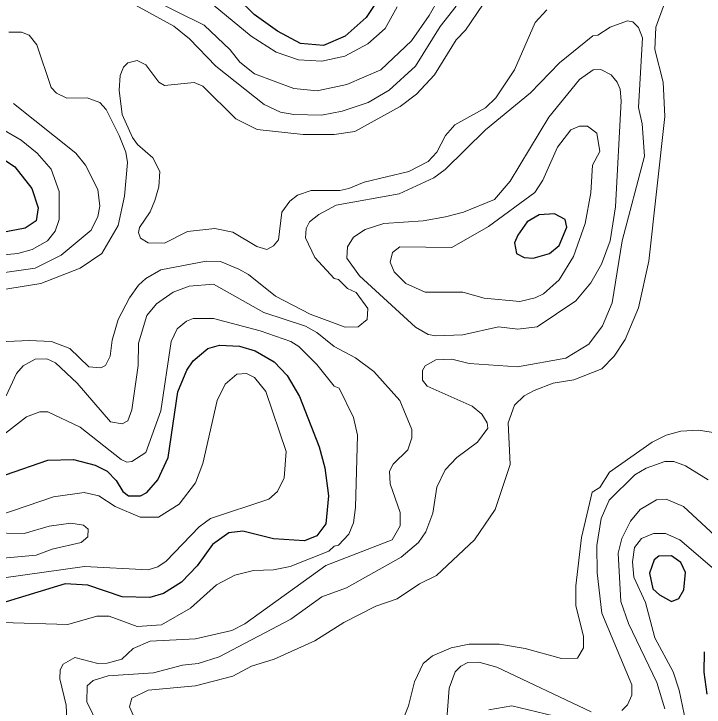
# Model space of a CAD drawing. Extents: x 577 to 602.9, y 7483.8 to 7511.6.
# Drawn here: x 589.93 to 591.008, y 7484.783 to 7485.866 of the extents above; entities that cross this region are included whole.
import ezdxf

# ---------------------------------------------------------------- set-up
doc = ezdxf.new("R2010")
doc.units = 0
doc.header["$LTSCALE"] = 0.032
doc.layers.add('1', color=7, linetype='Continuous', lineweight=25)
doc.layers.add('2', color=7, linetype='Continuous', lineweight=13)

msp = doc.modelspace()

# ---------------------------------------------------------------- linework, layer by layer
at = {"layer": '1'}
for points in [[(590.5, 7485.891), (590.4801, 7485.8607), (590.4475, 7485.8313), (590.4133, 7485.817), (590.3775, 7485.8202), (590.3417, 7485.8393), (590.3051, 7485.8655), (590.2542, 7485.9156)], [(589.9107, 7485.6413), (589.9314, 7485.627), (589.9576, 7485.5936), (589.968, 7485.5634), (589.9648, 7485.5427), (589.9473, 7485.5315), (589.898, 7485.522)], [(589.9169, 7485.1461), (589.9831, 7485.1689), (590.0229, 7485.1697), (590.057, 7485.161), (590.0753, 7485.1515), (590.0896, 7485.1371), (590.1, 7485.1196), (590.1087, 7485.1133), (590.1278, 7485.1133), (590.1374, 7485.1181), (590.1549, 7485.1379), (590.1708, 7485.1729), (590.1859, 7485.2755), (590.2002, 7485.3097), (590.2097, 7485.324), (590.2328, 7485.3431), (590.2511, 7485.3487), (590.2821, 7485.3471), (590.3067, 7485.3399), (590.3362, 7485.3224), (590.3568, 7485.3009), (590.3759, 7485.2683), (590.4069, 7485.1896), (590.4157, 7485.157), (590.4212, 7485.1133), (590.4173, 7485.0695), (590.4029, 7485.0505), (590.3839, 7485.0425), (590.3354, 7485.0457), (590.2876, 7485.0576), (590.2654, 7485.0552), (590.2399, 7485.0369), (590.2161, 7485.0035), (590.1914, 7484.9781), (590.1636, 7484.9606), (590.1421, 7484.9542), (590.0992, 7484.955), (590.0451, 7484.9733), (590.0101, 7484.9757), (589.9052, 7484.9439)], [(591.0081, 7484.8692), (591.0073, 7484.8374), (591.0121, 7484.8032)]]:
    msp.add_lwpolyline(points, dxfattribs=at)
for points in [[(590.717, 7485.5204), (590.7115, 7485.5085), (590.7147, 7485.4918), (590.7266, 7485.4854), (590.7409, 7485.4846), (590.7663, 7485.4918), (590.7815, 7485.5045), (590.7934, 7485.5331), (590.791, 7485.5451), (590.7743, 7485.5538), (590.7504, 7485.5522), (590.7314, 7485.5411)], [(590.9226, 7484.9922), (590.9278, 7484.9678), (590.9381, 7484.9582), (590.9572, 7484.9479), (590.9683, 7484.9527), (590.9763, 7484.9662), (590.9787, 7484.9932), (590.9715, 7485.0091), (590.9572, 7485.0195), (590.9373, 7485.0187), (590.9301, 7485.0131)]]:
    msp.add_lwpolyline(points, close=True, dxfattribs=at)
at = {"layer": '2'}
for points in [[(590.1397, 7485.8926), (590.2272, 7485.8488), (590.2678, 7485.8099), (590.2829, 7485.7908), (590.3059, 7485.7725), (590.3672, 7485.7494), (590.4037, 7485.7462), (590.4499, 7485.7558), (590.5031, 7485.7788), (590.5509, 7485.8242), (590.5787, 7485.8639), (590.6105, 7485.9204)], [(590.5286, 7485.8774), (590.5095, 7485.8433), (590.4825, 7485.8194), (590.4467, 7485.8003), (590.4109, 7485.7924), (590.3743, 7485.7947), (590.3393, 7485.8067), (590.3004, 7485.8313), (590.2145, 7485.9029)], [(590.663, 7485.8814), (590.6351, 7485.8409), (590.6208, 7485.8258), (590.5866, 7485.7709), (590.5588, 7485.7407), (590.5334, 7485.7216), (590.4626, 7485.6826), (590.43, 7485.6779), (590.3815, 7485.6779), (590.3099, 7485.6858), (590.2765, 7485.7025), (590.2248, 7485.7534), (590.2113, 7485.759), (590.1652, 7485.7542), (590.1564, 7485.7598), (590.1358, 7485.7868), (590.1223, 7485.7932), (590.1079, 7485.79), (590.1008, 7485.7828), (590.096, 7485.7701), (590.0944, 7485.747), (590.0992, 7485.7089), (590.1151, 7485.6731), (590.123, 7485.662), (590.1469, 7485.6413), (590.158, 7485.6198), (590.1564, 7485.596), (590.1501, 7485.5745), (590.1429, 7485.557), (590.1262, 7485.5323), (590.1246, 7485.5244), (590.1278, 7485.5156), (590.1397, 7485.5085), (590.1652, 7485.5077), (590.201, 7485.526), (590.2439, 7485.5308), (590.2717, 7485.5252), (590.3091, 7485.5029), (590.325, 7485.4981), (590.3354, 7485.5037), (590.3433, 7485.5133), (590.3481, 7485.5562), (590.3608, 7485.5737), (590.3727, 7485.5832), (590.3942, 7485.5904), (590.4387, 7485.5904), (590.453, 7485.5936), (590.4769, 7485.6031), (590.5469, 7485.6198), (590.5771, 7485.6357), (590.5906, 7485.65), (590.6041, 7485.6763)], [(590.6208, 7485.8782), (590.5954, 7485.8464), (590.5572, 7485.7844), (590.5159, 7485.747), (590.4833, 7485.728), (590.4427, 7485.7144), (590.4101, 7485.7081), (590.3672, 7485.7089), (590.3465, 7485.7128), (590.321, 7485.7248), (590.2455, 7485.7844), (590.2042, 7485.8274), (590.1795, 7485.8472), (590.1199, 7485.8798)], [(590.9445, 7485.8782), (590.9325, 7485.8456), (590.9309, 7485.8107), (590.9437, 7485.7598), (590.9468, 7485.7057), (590.9214, 7485.4799), (590.9055, 7485.4067), (590.8848, 7485.3574), (590.8673, 7485.3312), (590.8482, 7485.3113), (590.8045, 7485.2946), (590.7719, 7485.289), (590.7425, 7485.2779), (590.7266, 7485.2691), (590.7115, 7485.2548), (590.7019, 7485.227), (590.7051, 7485.1618), (590.6813, 7485.0918), (590.6495, 7485.0441), (590.5898, 7484.9884), (590.5636, 7484.9757), (590.5286, 7484.9519), (590.4952, 7484.9407), (590.4451, 7484.9153), (590.3998, 7484.8867), (590.3362, 7484.858), (590.3012, 7484.8469), (590.2717, 7484.831), (590.2137, 7484.8159), (590.1397, 7484.8095), (590.1143, 7484.7968), (590.1103, 7484.7833), (590.1215, 7484.7586)], [(590.6041, 7485.6763), (590.6184, 7485.693), (590.6662, 7485.7192), (590.6828, 7485.7351), (590.7115, 7485.7788), (590.7441, 7485.8528), (590.7624, 7485.8727)], [(590.1358, 7485.4528), (590.1596, 7485.4663), (590.2304, 7485.4799), (590.2527, 7485.4791), (590.2813, 7485.4671), (590.2964, 7485.4592), (590.3385, 7485.425), (590.3926, 7485.3972), (590.4475, 7485.3765), (590.4674, 7485.3773), (590.4817, 7485.3884), (590.4825, 7485.4059), (590.4642, 7485.4306), (590.4507, 7485.4369), (590.4371, 7485.4512), (590.43, 7485.4528), (590.3998, 7485.4854), (590.3855, 7485.5164), (590.3862, 7485.5308), (590.3918, 7485.5411), (590.4061, 7485.553), (590.4332, 7485.5673), (590.5318, 7485.5848), (590.5858, 7485.6103), (590.6033, 7485.623), (590.6662, 7485.685), (590.7369, 7485.7431), (590.7822, 7485.79), (590.8339, 7485.8321), (590.8419, 7485.8329), (590.861, 7485.8456), (590.888, 7485.8552), (590.8968, 7485.8536), (590.9055, 7485.8448), (590.9119, 7485.8289), (590.9055, 7485.72), (590.9111, 7485.6946), (590.915, 7485.6437), (590.8801, 7485.5117), (590.8641, 7485.4147), (590.849, 7485.3789), (590.8276, 7485.3502), (590.7918, 7485.328), (590.7162, 7485.3145), (590.6407, 7485.32), (590.6137, 7485.3264), (590.589, 7485.3256), (590.5723, 7485.3161), (590.5683, 7485.3089), (590.5683, 7485.2938), (590.5755, 7485.2842), (590.6455, 7485.2532), (590.6606, 7485.2405), (590.6693, 7485.227), (590.6701, 7485.219), (590.6542, 7485.1968), (590.6216, 7485.1729), (590.6033, 7485.1538), (590.5906, 7485.1268), (590.5842, 7485.0862), (590.5731, 7485.0568), (590.562, 7485.0401), (590.5349, 7485.0171), (590.4491, 7484.9694), (590.4109, 7484.955), (590.3624, 7484.9201), (590.2503, 7484.8612), (590.2177, 7484.8509), (590.193, 7484.8485), (590.1477, 7484.8366), (590.0769, 7484.8318), (590.0539, 7484.8246), (590.0443, 7484.8159), (590.0435, 7484.7912), (590.061, 7484.7555)], [(589.9219, 7485.8377), (589.9417, 7485.8377), (589.9537, 7485.8329), (589.9656, 7485.8178), (589.9879, 7485.751), (589.9966, 7485.7423), (590.0125, 7485.7343), (590.0443, 7485.7351), (590.0642, 7485.728), (590.0737, 7485.7168), (590.0944, 7485.6763), (590.1048, 7485.65), (590.1071, 7485.6341), (590.1024, 7485.5816), (590.0928, 7485.5355), (590.0674, 7485.4918), (590.0332, 7485.4687), (589.972, 7485.4449), (589.7938, 7485.4162)], [(589.7342, 7485.4361), (589.9632, 7485.4687), (590.0038, 7485.4894), (590.0507, 7485.5284), (590.061, 7485.5498), (590.0642, 7485.5657), (590.061, 7485.592), (590.0419, 7485.6301), (590.0268, 7485.6484), (589.929, 7485.7264)], [(589.9123, 7485.6858), (589.941, 7485.6691), (589.9664, 7485.6484), (589.9879, 7485.6238), (590.0006, 7485.5888), (590.0006, 7485.5451), (589.9942, 7485.5268), (589.9823, 7485.5117), (589.9584, 7485.4981), (589.9362, 7485.4918), (589.871, 7485.4854)], [(589.8487, 7485.351), (589.9537, 7485.3558), (589.9887, 7485.3542), (590.0173, 7485.3431), (590.0467, 7485.3145), (590.0658, 7485.3129), (590.0729, 7485.3168), (590.0801, 7485.3312), (590.0833, 7485.3566), (590.0928, 7485.3884), (590.1103, 7485.4226), (590.1246, 7485.4425), (590.1358, 7485.4528)], [(590.0141, 7484.7308), (590.0117, 7484.7857), (590.0014, 7484.827), (590.0022, 7484.8413), (590.0069, 7484.8501), (590.0252, 7484.8604), (590.061, 7484.8509), (590.0753, 7484.8517), (590.0984, 7484.858), (590.1159, 7484.8747), (590.1429, 7484.8859), (590.2137, 7484.8898), (590.2702, 7484.9026), (590.2908, 7484.9129), (590.4173, 7485.0043), (590.5206, 7485.0441), (590.5334, 7485.0664), (590.5334, 7485.087), (590.5175, 7485.1316), (590.5167, 7485.1515), (590.5222, 7485.1626), (590.5453, 7485.1848), (590.5516, 7485.2039), (590.5516, 7485.2167), (590.5326, 7485.262), (590.492, 7485.3073), (590.4634, 7485.3288), (590.43, 7485.3463), (590.4029, 7485.3685), (590.3855, 7485.3781), (590.3202, 7485.3995), (590.2415, 7485.4441), (590.2034, 7485.4409), (590.1787, 7485.4314), (590.1525, 7485.4131), (590.1374, 7485.3948), (590.1246, 7485.3518), (590.1238, 7485.3168), (590.1143, 7485.2477), (590.1079, 7485.2302), (590.0992, 7485.2254), (590.0809, 7485.2286), (590.0284, 7485.289), (589.995, 7485.3208), (589.9815, 7485.3272), (589.9632, 7485.3264), (589.9441, 7485.3161)], [(589.902, 7485.2), (589.9497, 7485.2365), (589.9704, 7485.2445), (589.9831, 7485.2445), (590.0332, 7485.2206), (590.0976, 7485.1697), (590.1063, 7485.1658), (590.1143, 7485.1666), (590.1358, 7485.1809), (590.1596, 7485.2461), (590.1755, 7485.3542), (590.1851, 7485.3741), (590.1994, 7485.386), (590.2097, 7485.39), (590.2415, 7485.39), (590.3147, 7485.3709), (590.3624, 7485.3542), (590.3751, 7485.3463), (590.4029, 7485.3184), (590.43, 7485.2842), (590.4379, 7485.2811), (590.4602, 7485.2357), (590.4666, 7485.2079), (590.4634, 7485.095), (590.4602, 7485.0711), (590.453, 7485.0529), (590.4371, 7485.0362)], [(589.9441, 7485.3161), (589.9338, 7485.3041), (589.9179, 7485.2691)], [(589.9107, 7484.9845), (590.0403, 7485.0028), (590.1397, 7484.9972), (590.1549, 7485.002), (590.1676, 7485.0107), (590.2193, 7485.0648), (590.2368, 7485.0775), (590.3282, 7485.1077), (590.3417, 7485.1196), (590.3521, 7485.1411), (590.3552, 7485.1825), (590.3234, 7485.2763), (590.3059, 7485.2978), (590.2932, 7485.3041), (590.2781, 7485.3033), (590.2598, 7485.2874), (590.2471, 7485.262), (590.2248, 7485.1634), (590.2137, 7485.1332)], [(590.6407, 7484.8811), (590.6884, 7484.8811), (590.7282, 7484.8747), (590.7854, 7484.8588), (590.8101, 7484.8596), (590.8196, 7484.8755), (590.8196, 7484.893), (590.8077, 7484.9415), (590.8077, 7484.9725), (590.8164, 7485.0481), (590.8331, 7485.1189), (590.8451, 7485.126), (590.8602, 7485.1499), (590.927, 7485.1968), (590.9484, 7485.2079), (590.9715, 7485.2143), (590.9993, 7485.2159), (591.1075, 7485.1984)], [(590.8793, 7484.7777), (590.888, 7484.7865), (590.8952, 7484.8016), (590.8952, 7484.8175), (590.8482, 7484.9296), (590.8408, 7484.9929), (590.8406, 7485.0355), (590.8471, 7485.0776), (590.8594, 7485.1061), (590.8999, 7485.1459), (590.9174, 7485.1562), (590.9468, 7485.1666), (590.9604, 7485.1666), (590.9787, 7485.1602), (591.0144, 7485.1379)], [(590.2137, 7485.1332), (590.1882, 7485.0998), (590.1556, 7485.0799), (590.127, 7485.0799), (590.0881, 7485.0966), (590.0626, 7485.1133), (590.0396, 7485.1181), (589.9918, 7485.1117), (589.9076, 7485.0831)], [(591.0526, 7485.025), (590.9755, 7485.0966), (590.9484, 7485.1077), (590.9333, 7485.1069), (590.9079, 7485.0918), (590.8928, 7485.0735), (590.8793, 7485.0465), (590.8737, 7485.0234), (590.8777, 7484.9479), (590.8896, 7484.9137), (590.9341, 7484.8215), (590.9468, 7484.7801)], [(589.8909, 7485.0552), (589.9457, 7485.0544), (589.9847, 7485.0656), (590.0189, 7485.0703), (590.0388, 7485.0672), (590.0459, 7485.0608), (590.0451, 7485.0489), (590.0348, 7485.0401), (589.9895, 7485.0298), (589.9648, 7485.0202), (589.9012, 7485.0147)], [(591.024, 7484.998), (590.9699, 7485.0441), (590.9476, 7485.0544), (590.9286, 7485.0544), (590.9103, 7485.0465), (590.8991, 7485.0322), (590.896, 7485.0099), (590.8983, 7484.9861), (590.9166, 7484.9463), (590.9309, 7484.8914), (590.9596, 7484.8382), (590.9691, 7484.8095), (590.9818, 7484.7467), (591.0073, 7484.6799), (591.0804, 7484.5153)], [(590.4371, 7485.0362), (590.43, 7485.0346), (590.422, 7485.0266), (590.3616, 7485.0028), (590.3354, 7484.9972), (590.3043, 7484.9964), (590.2749, 7484.9892), (590.2463, 7484.9741), (590.2057, 7484.9376), (590.1604, 7484.9113), (590.1223, 7484.9089), (590.0785, 7484.9248), (590.0594, 7484.9248), (590.0141, 7484.9121), (589.9115, 7484.9153)], [(590.527, 7484.7372), (590.5461, 7484.7849), (590.5556, 7484.8222), (590.5691, 7484.8509), (590.5835, 7484.8628), (590.6129, 7484.8755), (590.6407, 7484.8811)], [(590.6057, 7484.757), (590.6097, 7484.8127), (590.6192, 7484.8382), (590.628, 7484.8469), (590.6391, 7484.8525), (590.6558, 7484.8533), (590.6844, 7484.8453), (590.8315, 7484.7753)], [(590.7727, 7484.769), (590.7075, 7484.7849), (590.6717, 7484.7785)]]:
    msp.add_lwpolyline(points, dxfattribs=at)
for points in [[(590.8475, 7485.4751), (590.861, 7485.5117), (590.8697, 7485.5649), (590.8785, 7485.7303), (590.8769, 7485.7486), (590.8721, 7485.7598), (590.8626, 7485.7709), (590.8467, 7485.7796), (590.8347, 7485.7788), (590.8133, 7485.7637), (590.7655, 7485.7049), (590.7051, 7485.6047), (590.6805, 7485.5761), (590.632, 7485.5562), (590.6041, 7485.549), (590.5691, 7485.5427), (590.5079, 7485.5387), (590.4785, 7485.5292), (590.4602, 7485.5172), (590.4507, 7485.5021), (590.4499, 7485.4846), (590.4697, 7485.4568), (590.5572, 7485.3765), (590.5771, 7485.3654), (590.589, 7485.363), (590.6312, 7485.3646), (590.6868, 7485.3773), (590.717, 7485.3733), (590.7473, 7485.3773), (590.8077, 7485.4178), (590.8308, 7485.4457)], [(590.8337, 7485.6301), (590.8308, 7485.5864), (590.822, 7485.5387), (590.8037, 7485.487), (590.7815, 7485.4504), (590.7568, 7485.429), (590.7441, 7485.4226), (590.7202, 7485.417), (590.6646, 7485.4218), (590.6312, 7485.4314), (590.5723, 7485.4314), (590.5421, 7485.4449), (590.5238, 7485.4632), (590.5175, 7485.4783), (590.5214, 7485.4934), (590.5326, 7485.5021), (590.6137, 7485.5013), (590.6709, 7485.5339), (590.7433, 7485.5872), (590.756, 7485.6063), (590.7791, 7485.658), (590.7997, 7485.685), (590.8133, 7485.6906), (590.826, 7485.6906), (590.8403, 7485.6796), (590.8452, 7485.6513)]]:
    msp.add_lwpolyline(points, close=True, dxfattribs=at)

doc.saveas('drawing.dxf')
